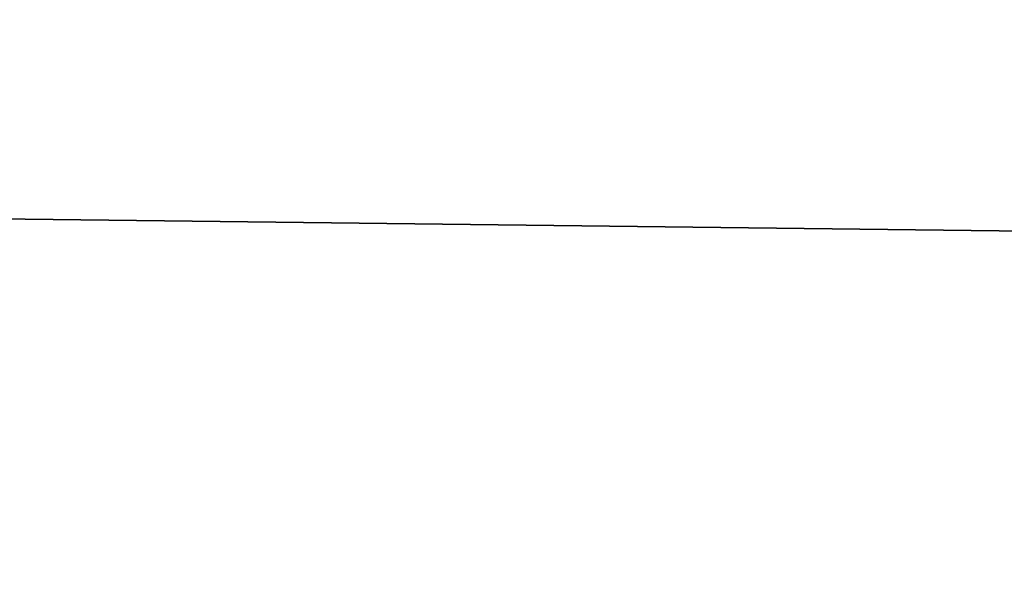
# Model space of a CAD drawing. Header units: millimetres. Extents: x -522 to 188, y -54 to 63.
# Tile 666 of 1056: x -3.29343 to -3.28901, y -36.79742 to -36.79483. Entities that reach past the tile are written whole.
import ezdxf

# ---------------------------------------------------------------- set-up
doc = ezdxf.new("R2010")
doc.units = ezdxf.units.MM
doc.header["$LTSCALE"] = 65.185185
for name, color, linetype in [('1', 7, 'CONTINUOUS'), ('2', 7, 'CONTINUOUS'), ('8', 7, 'CONTINUOUS'), ('9', 7, 'CONTINUOUS')]:
    doc.layers.add(name, color=color, linetype=linetype)

msp = doc.modelspace()

# ---------------------------------------------------------------- linework, layer by layer
at = {"layer": '1', "color": 7, "linetype": 'CONTINUOUS'}
for points in [[(-3.3647088, -36.8, -12.5570172), (-2.5361742, 23, -12.7502086), (-2.5362295, -36.8, -12.7501964), (-3.3647088, -36.8, -12.5570172)], [(-3.3646476, 23, -12.5570357), (-2.5361742, 23, -12.7502086), (-3.3647088, -36.8, -12.5570172), (-3.3646476, 23, -12.5570357)]]:
    msp.add_3dface(points, dxfattribs=at)
at = {"layer": '2', "color": 7, "linetype": 'CONTINUOUS'}
for points in [[(-2.5362295, -36.8, 12.7501964), (-3.3646476, 23, 12.5570357), (-3.3647088, -36.8, 12.5570172), (-2.5362295, -36.8, 12.7501964)], [(-2.5361742, 23, 12.7502086), (-3.3646476, 23, 12.5570357), (-2.5362295, -36.8, 12.7501964), (-2.5361742, 23, 12.7502086)]]:
    msp.add_3dface(points, dxfattribs=at)
at = {"layer": '8', "color": 3, "linetype": 'CONTINUOUS'}
for points in [[(-2.8523248, -36.7927089, -10.645021), (-3.2975096, -36.8, -10.3892446), (-3.5424354, -36.7927089, -10.4356782), (-2.8523248, -36.7927089, -10.645021)], [(-2.9409741, -36.8, -10.4957386), (-3.2975096, -36.8, -10.3892446), (-2.8523248, -36.7927089, -10.645021), (-2.9409741, -36.8, -10.4957386)]]:
    msp.add_3dface(points, dxfattribs=at)
at = {"layer": '9', "color": 3, "linetype": 'CONTINUOUS'}
for points in [[(-3.5424354, -36.7927089, 10.4356782), (-2.9409732, -36.8, 10.4957388), (-2.8523248, -36.7927089, 10.645021), (-3.5424354, -36.7927089, 10.4356782)], [(-3.2975088, -36.8, 10.3892449), (-2.9409732, -36.8, 10.4957388), (-3.5424354, -36.7927089, 10.4356782), (-3.2975088, -36.8, 10.3892449)]]:
    msp.add_3dface(points, dxfattribs=at)

doc.saveas('drawing.dxf')
